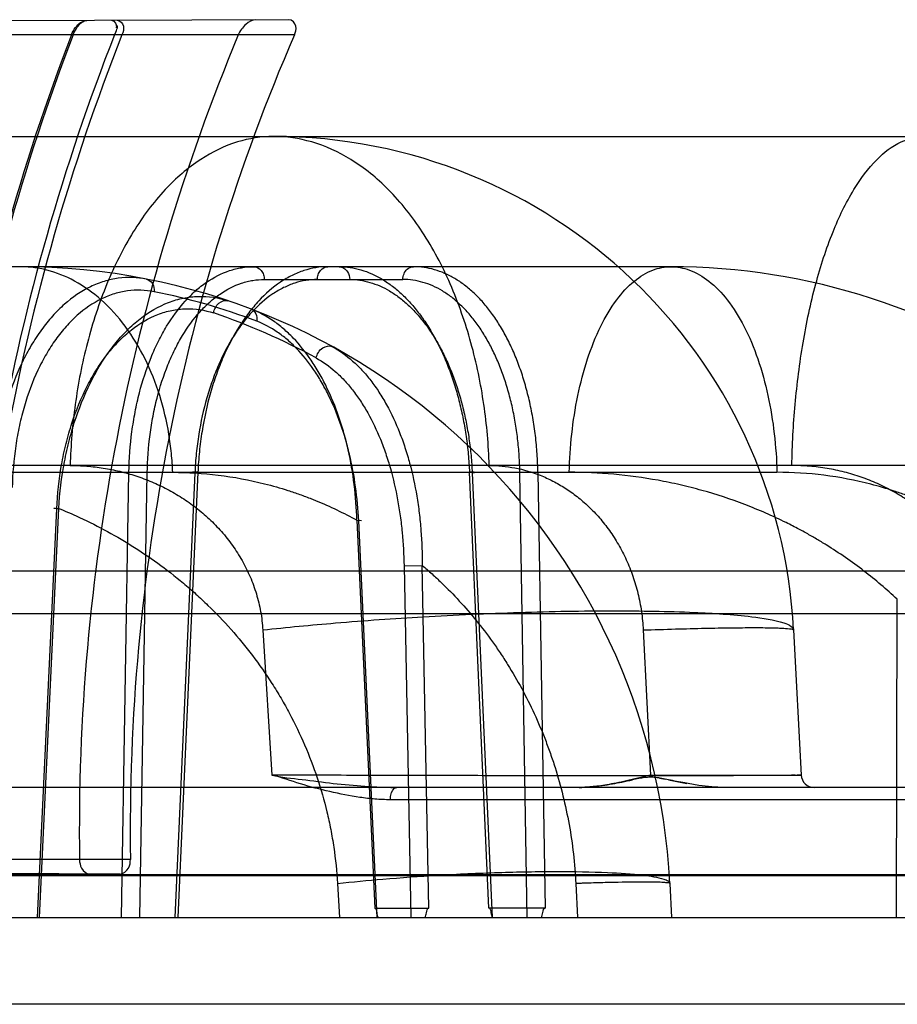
# Model space of a CAD drawing. Header units: millimetres. Extents: x 0 to 297, y 0 to 210.
# Tile 320 of 499: x 144.516 to 144.658, y 159.982 to 160.141. Entities that reach past the tile are written whole.
import ezdxf

# ---------------------------------------------------------------- set-up
doc = ezdxf.new("R2010")
doc.units = ezdxf.units.MM
doc.header["$LTSCALE"] = 16.335
doc.layers.add('INTFCLR_144815', color=7, linetype='CONTINUOUS')
doc.layers.add('INTFCLR_72935', color=7, linetype='CONTINUOUS')

msp = doc.modelspace()

# ---------------------------------------------------------------- linework, layer by layer
at = {"layer": 'INTFCLR_144815', "color": 9, "linetype": 'Continuous'}
for p, q in [((144.3739629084, 160.1224647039), (144.6623919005, 160.1224647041)), ((144.6214636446, 160.1014647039), (144.3508172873, 160.1014647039)), ((144.5559163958, 160.099401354), (144.5782646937, 160.099401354)), ((144.6851018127, 160.0693955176), (144.2883293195, 160.0693955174)), ((144.3158652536, 160.0682964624), (144.6385905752, 160.0682964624)), ((144.5328797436, 159.9964647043), (144.534083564, 160.0682964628)), ((144.5370382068, 160.0682232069), (144.534083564, 160.0682964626)), ((144.5358315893, 159.9964647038), (144.5370382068, 160.0682232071)), ((144.5447185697, 160.068223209), (144.5414870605, 159.996464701)), ((144.5452041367, 160.0682964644), (144.5419652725, 159.9964647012)), ((144.5452041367, 160.0682964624), (144.544338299, 160.068295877)), ((144.5452041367, 160.0682964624), (144.544338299, 160.068295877)), ((144.5921475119, 159.9979918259), (144.5890031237, 160.0682964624)), ((144.5894436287, 160.0682232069), (144.5926575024, 159.9964647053)), ((144.5983206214, 159.9964647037), (144.5971334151, 160.0682232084)), ((144.60003894, 160.0682964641), (144.6012065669, 159.9979918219)), ((144.5193555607, 159.9964647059), (144.5224332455, 160.0624009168)), ((144.5196814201, 159.9964647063), (144.5227661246, 160.0624741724)), ((144.5708468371, 160.0605608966), (144.573746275, 159.9979918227)), ((144.5708468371, 160.0605608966), (144.5715665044, 160.0605461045)), ((144.5708468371, 160.0605608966), (144.5715665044, 160.0605461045)), ((144.5741054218, 159.9964647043), (144.5711347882, 160.060487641)), ((144.5784519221, 160.0532100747), (144.5813795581, 160.0532833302)), ((144.5784519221, 160.0532100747), (144.5795454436, 159.9964647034)), ((144.5824484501, 159.9979918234), (144.5813795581, 160.0532833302)), ((144.3009206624, 160.0524036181), (145.0524295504, 160.0524036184)), ((144.6578739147, 159.996464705), (144.6580021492, 160.0478065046)), ((145.0502221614, 160.0454647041), (144.2606128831, 160.0454647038)), ((144.5556731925, 160.0428609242), (144.5571029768, 160.0194547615)), ((144.6412767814, 160.0428609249), (144.6425034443, 160.0194548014)), ((144.6181903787, 160.019454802), (144.6425034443, 160.0194548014)), ((145.1419469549, 160.0174647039), (144.5772685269, 160.0174647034)), ((144.6751009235, 160.0154746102), (144.5762334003, 160.0154746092)), ((145.3220057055, 160.003220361), (144.3006660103, 160.0032203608)), ((144.3198797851, 160.003403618), (145.304775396, 160.0034036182)), ((144.5677145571, 160.0019599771), (144.5680327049, 159.9964646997)), ((144.6213197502, 160.0019598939), (144.621607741, 159.9964647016)), ((144.2180357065, 159.9964647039), (145.3213846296, 159.9964647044))]:
    msp.add_line(p, q, dxfattribs=at)
at = {"layer": 'INTFCLR_144815', "color": 6, "linetype": 'Continuous'}
for p, q in [((144.6000389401, 160.0682964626), (144.5971334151, 160.0682232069)), ((144.6170252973, 160.0428609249), (144.6181903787, 160.019454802)), ((144.577268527, 160.0174647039), (144.4326077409, 160.0174647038)), ((144.6061602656, 160.0019600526), (144.6064392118, 159.9964647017)), ((144.5737462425, 159.9979918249), (144.5824484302, 159.9979918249)), ((144.6012065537, 159.9979918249), (144.5921474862, 159.9979918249))]:
    msp.add_line(p, q, dxfattribs=at)
at = {"layer": 'INTFCLR_144815', "color": 7, "linetype": 'Continuous'}
for p, q in [((144.6196493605, 160.0189743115), (144.6205944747, 160.0188014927)), ((144.6211222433, 160.0186965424), (144.6240771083, 160.0181129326))]:
    msp.add_line(p, q, dxfattribs=at)
at = {"layer": 'INTFCLR_144815', "color": 9, "linetype": 'Continuous'}
for centre, radius, start, end in [((144.5573919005, 160.0384647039), 0.084, 3.0000000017, 89.9999999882), ((144.5164636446, 159.9964647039), 0.105, 3.0000000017, 89.99999998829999), ((144.6214636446, 159.9964647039), 0.105, 54.0898465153, 89.99999998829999), ((144.5180455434, 159.9963279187), 0.103079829, 69.1734724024, 78.7487648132), ((144.5147522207, 159.9963197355), 0.1030975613, 61.29775105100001, 71.33346142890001), ((144.6446005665, 160.0195647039), 0.0021, 182.9999999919, 269.9999999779)]:
    msp.add_arc(centre, radius, start, end, dxfattribs=at)
for points, knots in [([(144.5573919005, 160.1224647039), (144.5554343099, 160.1224647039), (144.5512655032, 160.1218129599), (144.5452169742, 160.1188495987), (144.5394860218, 160.1138404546), (144.5344047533, 160.1069675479), (144.530236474, 160.0985851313), (144.5271622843, 160.0891902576), (144.5252480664, 160.0793493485), (144.5246983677, 160.0726857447), (144.5245972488, 160.0693955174)], [0, 0, 0, 0, 0.08645357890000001, 0.183076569, 0.2936436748, 0.4193778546, 0.5582098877, 0.7053461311, 0.8546242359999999, 1, 1, 1, 1]), ([(144.5921928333, 160.0693955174), (144.592085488, 160.0726869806), (144.5915010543, 160.0793588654), (144.5894660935, 160.0892090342), (144.5861966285, 160.0986142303), (144.5817619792, 160.1070051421), (144.5763561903, 160.1138795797), (144.5702674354, 160.1188773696), (144.5638615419, 160.1218205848), (144.5594666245, 160.1224647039), (144.5573919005, 160.1224647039)], [0, 0, 0, 0, 0.1425941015, 0.2892961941, 0.4344549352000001, 0.5723109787, 0.6983801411, 0.8106782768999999, 0.9101657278, 1, 1, 1, 1]), ([(144.6409912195, 160.0693955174), (144.6410570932, 160.0726801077), (144.6414127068, 160.0793056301), (144.642651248, 160.0891012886), (144.6446346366, 160.0984392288), (144.647313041, 160.1067591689), (144.6505634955, 160.1135863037), (144.6542290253, 160.1186123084), (144.6581826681, 160.1217234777), (144.6610951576, 160.1224647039), (144.6623919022, 160.1224647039)], [0, 0, 0, 0, 0.1619392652, 0.3267610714, 0.4862354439, 0.6318347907, 0.756666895, 0.8574570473, 0.9360798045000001, 1, 1, 1, 1]), ([(144.5411420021, 160.0682964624), (144.5411233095, 160.0688016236), (144.5410699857, 160.0698186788), (144.5408983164, 160.0718735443), (144.5404163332, 160.0755305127), (144.5391997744, 160.0807097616), (144.5368692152, 160.0866020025), (144.5337070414, 160.0918563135), (144.5298549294, 160.0961508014), (144.5255342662, 160.0992559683), (144.5216803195, 160.1008003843), (144.5190085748, 160.1013061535), (144.517542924, 160.1014424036), (144.5168211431, 160.1014647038), (144.5164636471, 160.1014647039)], [0, 0, 0, 0, 0.0334345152, 0.06734841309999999, 0.1363626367, 0.2772581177, 0.4180232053, 0.5538030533, 0.6807505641, 0.7969575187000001, 0.9026976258, 0.952274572, 0.9763550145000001, 1, 1, 1, 1]), ([(144.5340835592, 160.0682964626), (144.5341221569, 160.0704864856), (144.5343598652, 160.0737490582), (144.5349644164, 160.0774955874), (144.5353988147, 160.0795799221), (144.5361164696, 160.0825568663), (144.5371942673, 160.0858846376), (144.5385998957, 160.0890093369), (144.5394674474, 160.090666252), (144.5407691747, 160.0929212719), (144.5422683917, 160.0949949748), (144.5439773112, 160.0967892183), (144.5450956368, 160.0978390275), (144.5470758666, 160.0994005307), (144.5493017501, 160.1005498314), (144.5512743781, 160.1011179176), (144.5525715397, 160.1013837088), (144.5535614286, 160.1014647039), (144.5542177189, 160.1014647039)], [0, 0, 0, 0, 0.1550961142, 0.2309727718, 0.2686005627, 0.3058243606, 0.4478078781, 0.5153475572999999, 0.5482357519, 0.5801905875, 0.6997441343, 0.7279830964, 0.7555916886, 0.8082820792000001, 0.9063142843, 0.9300731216, 0.9535291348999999, 1, 1, 1, 1]), ([(144.5661745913, 160.1014647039), (144.5648640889, 160.1014647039), (144.5628542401, 160.1011275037), (144.5606770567, 160.1002278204), (144.5594390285, 160.0995608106), (144.5575249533, 160.0983577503), (144.5554491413, 160.0965221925), (144.5536407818, 160.0943642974), (144.5526282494, 160.0929727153), (144.5511057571, 160.0906727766), (144.5498044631, 160.0881581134), (144.5487036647, 160.0854993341), (144.5479910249, 160.0835953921), (144.5468784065, 160.0800999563), (144.5460884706, 160.0764645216), (144.5456266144, 160.0732654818), (144.5453731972, 160.0710665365), (144.5452532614, 160.0694064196), (144.5452041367, 160.0682964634)], [0, 0, 0, 0, 0.0921262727, 0.1402361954, 0.1652485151, 0.19089814, 0.299084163, 0.3579381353, 0.3886855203, 0.4200105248, 0.55180504, 0.5866888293, 0.6223203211, 0.6946805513, 0.8444138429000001, 0.883072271, 0.9218954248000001, 1, 1, 1, 1]), ([(144.5542177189, 160.1014647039), (144.5546625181, 160.1014647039), (144.555381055, 160.1010569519), (144.55582416, 160.1001846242), (144.5559127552, 160.0996591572), (144.5559163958, 160.099401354)], [0, 0, 0, 0, 0.459665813, 0.7335536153, 1, 1, 1, 1]), ([(144.5644759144, 160.099401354), (144.5644795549, 160.0996591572), (144.56456815, 160.1001846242), (144.565011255, 160.1010569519), (144.565729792, 160.1014647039), (144.5661745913, 160.1014647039)], [0, 0, 0, 0, 0.2664463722, 0.5403341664, 1, 1, 1, 1]), ([(144.5679956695, 160.1014647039), (144.5682561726, 160.1014647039), (144.568808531, 160.1012967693), (144.5694964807, 160.1005631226), (144.5696882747, 160.0998313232), (144.5696943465, 160.099401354)], [0, 0, 0, 0, 0.2674608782, 0.5585027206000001, 1, 1, 1, 1]), ([(144.5782646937, 160.099401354), (144.5782691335, 160.0997157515), (144.5783911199, 160.1003292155), (144.5789308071, 160.1011664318), (144.579599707, 160.1014647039), (144.5799633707, 160.1014647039)], [0, 0, 0, 0, 0.3233718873, 0.6259930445, 1, 1, 1, 1]), ([(144.6050925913, 160.0682964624), (144.6051430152, 160.0703506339), (144.6054159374, 160.0745004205), (144.6063664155, 160.0806335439), (144.6078906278, 160.0864841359), (144.609952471, 160.0917019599), (144.6124640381, 160.0959854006), (144.615296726, 160.0991314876), (144.6179316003, 160.1007757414), (144.61999406, 160.1013708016), (144.6209840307, 160.1014647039), (144.6214636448, 160.1014647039)], [0, 0, 0, 0, 0.1548129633, 0.3129015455, 0.466938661, 0.6093964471, 0.7343245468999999, 0.8391114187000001, 0.925588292, 0.9638646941, 1, 1, 1, 1]), ([(144.6214636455, 160.1014647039), (144.6219656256, 160.1014647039), (144.6230001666, 160.1013695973), (144.6251482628, 160.1007758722), (144.627897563, 160.0991474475), (144.6308663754, 160.0960021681), (144.6334995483, 160.0917161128), (144.6356605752, 160.0864933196), (144.6377955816, 160.0786593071), (144.6384840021, 160.0724464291), (144.6385905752, 160.0682964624)], [0, 0, 0, 0, 0.0373944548, 0.07690222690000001, 0.1652474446, 0.2711212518, 0.3961912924, 0.5379765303, 0.6907509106, 1, 1, 1, 1]), ([(144.536935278, 160.0994497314), (144.5354409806, 160.099746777), (144.5330907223, 160.0998228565), (144.5304537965, 160.0992350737), (144.5289698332, 160.0987159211), (144.5267012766, 160.0977194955), (144.5245850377, 160.0962599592), (144.5226941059, 160.09449157), (144.521410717, 160.0931435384), (144.5199015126, 160.0912668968), (144.518556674, 160.0892029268), (144.5175589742, 160.0874223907), (144.5160994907, 160.0845293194), (144.514927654, 160.0814321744), (144.5140203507, 160.0782115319), (144.5134673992, 160.0759474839), (144.5126894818, 160.0718644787), (144.5123662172, 160.068293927), (144.5122973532, 160.0658995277)], [0, 0, 0, 0, 0.09771588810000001, 0.1472704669, 0.1727131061, 0.1984371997, 0.3060937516, 0.3349763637, 0.3645291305, 0.4253885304, 0.4891348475, 0.5222846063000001, 0.5562566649, 0.6969275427, 0.733562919, 0.7708730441, 0.8463655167, 1, 1, 1, 1]), ([(144.5369352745, 160.0994497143), (144.5373124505, 160.0993747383), (144.5380483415, 160.0987689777), (144.5381873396, 160.0978814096), (144.5381575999, 160.0974266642)], [0, 0, 0, 0, 0.457655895, 1, 1, 1, 1]), ([(144.5370382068, 160.068223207), (144.5370728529, 160.0702817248), (144.5372934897, 160.0733484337), (144.5378585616, 160.0768702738), (144.5382647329, 160.0788295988), (144.5389362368, 160.0816277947), (144.5399458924, 160.0847557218), (144.5412632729, 160.0876931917), (144.5420765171, 160.0892507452), (144.5432967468, 160.0913702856), (144.5447026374, 160.0933196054), (144.546305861, 160.0950063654), (144.5473550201, 160.0959931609), (144.5492129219, 160.0974607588), (144.551301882, 160.0985412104), (144.5531533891, 160.0990754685), (144.5543710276, 160.0993253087), (144.5553002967, 160.0994013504), (144.5559163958, 160.099401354)], [0, 0, 0, 0, 0.1551843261, 0.2310962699, 0.2687402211, 0.3059786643, 0.4480042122, 0.5155515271, 0.5484407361, 0.5803955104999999, 0.6999255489, 0.7281549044, 0.7557526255, 0.8084172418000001, 0.9063806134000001, 0.9301219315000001, 0.9535610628, 1, 1, 1, 1]), ([(144.5644759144, 160.099401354), (144.5632425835, 160.0994013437), (144.5613510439, 160.0990844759), (144.5593017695, 160.098238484), (144.5581361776, 160.097611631), (144.5563342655, 160.0964809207), (144.554379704, 160.0947555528), (144.5526763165, 160.0927269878), (144.5517224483, 160.0914188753), (144.5502881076, 160.0892571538), (144.5490616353, 160.0868933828), (144.5480237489, 160.0843939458), (144.5473518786, 160.0826042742), (144.5463028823, 160.0793186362), (144.545556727, 160.0759013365), (144.5451196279, 160.0728941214), (144.544879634, 160.0708271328), (144.5447655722, 160.0692665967), (144.5447185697, 160.0682232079)], [0, 0, 0, 0, 0.09218057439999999, 0.1403214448, 0.1653478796, 0.1910107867, 0.2992378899, 0.3581064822, 0.388858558, 0.4201858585, 0.5519765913, 0.5868545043, 0.6224779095, 0.6948168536, 0.8444924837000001, 0.8831327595, 0.9219368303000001, 1, 1, 1, 1]), ([(144.5696943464, 160.099401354), (144.5702392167, 160.0994013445), (144.5713391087, 160.0993220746), (144.5729732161, 160.0989669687), (144.5745858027, 160.0983782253), (144.5761646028, 160.0975625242), (144.5776978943, 160.0965260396), (144.579175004, 160.0952768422), (144.5805866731, 160.0938244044), (144.5819232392, 160.0921786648), (144.5831761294, 160.0903516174), (144.5843357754, 160.0883559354), (144.5853949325, 160.0862063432), (144.5863458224, 160.0839173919), (144.5871823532, 160.0815046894), (144.587898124, 160.0789849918), (144.5884880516, 160.076377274), (144.5889483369, 160.0737014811), (144.5892750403, 160.0709769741), (144.5894024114, 160.0691436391), (144.5894436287, 160.0682232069)], [0, 0, 0, 0, 0.0407011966, 0.08204297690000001, 0.1245302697, 0.168562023, 0.2144606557, 0.2624873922, 0.3128162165, 0.3655397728, 0.4206675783, 0.4781351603, 0.5378085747, 0.5995429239, 0.6631658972, 0.7284521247, 0.7951074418, 0.8627883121, 0.9311758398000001, 1, 1, 1, 1]), ([(144.5971334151, 160.0682232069), (144.5971181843, 160.069144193), (144.5970425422, 160.0709786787), (144.5967923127, 160.0737063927), (144.5964069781, 160.0763842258), (144.5958902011, 160.0789923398), (144.5952452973, 160.0815113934), (144.5944767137, 160.0839234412), (144.5935901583, 160.0862121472), (144.5925912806, 160.0883616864), (144.5914875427, 160.090357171), (144.5902858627, 160.0921838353), (144.5889954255, 160.0938291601), (144.5876242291, 160.0952813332), (144.5861814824, 160.0965304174), (144.5846763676, 160.0975665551), (144.5831200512, 160.0983814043), (144.5815245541, 160.0989688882), (144.5799018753, 160.0993227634), (144.5788077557, 160.0994013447), (144.5782646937, 160.099401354)], [0, 0, 0, 0, 0.0693995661, 0.1382659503, 0.2062928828, 0.2731414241, 0.3384939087, 0.4021035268, 0.4637640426, 0.5232945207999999, 0.5805528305, 0.6354224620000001, 0.6878573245, 0.7378968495, 0.7856711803, 0.831371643, 0.8752629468, 0.9176865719, 0.9590839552, 1, 1, 1, 1]), ([(144.5381575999, 160.0974266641), (144.5367551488, 160.0977053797), (144.5345500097, 160.0977767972), (144.5320770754, 160.0972226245), (144.5306872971, 160.0967332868), (144.5285639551, 160.0957951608), (144.5265859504, 160.0944202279), (144.5248217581, 160.0927555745), (144.5236253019, 160.09148612), (144.5222205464, 160.0897185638), (144.5209708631, 160.0877756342), (144.5200459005, 160.0860992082), (144.5186945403, 160.0833737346), (144.5176163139, 160.0804568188), (144.5167881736, 160.0774249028), (144.5162856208, 160.0752921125), (144.5155863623, 160.0714440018), (144.5153129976, 160.0680809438), (144.5152687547, 160.0658262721)], [0, 0, 0, 0, 0.0976914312, 0.1471743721, 0.1725712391, 0.1982435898, 0.3056783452, 0.3345042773, 0.3640047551, 0.4247766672, 0.4884590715, 0.5215903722, 0.5555516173, 0.6962629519, 0.7329371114, 0.7702971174, 0.8459277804, 1, 1, 1, 1]), ([(144.522766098, 160.0624741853), (144.5229157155, 160.0649908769), (144.5233717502, 160.0687378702), (144.5243271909, 160.0730119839), (144.5249882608, 160.0753840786), (144.5260597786, 160.0787576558), (144.5274107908, 160.0819881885), (144.5290687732, 160.0849856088), (144.530197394, 160.0868238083), (144.5317081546, 160.0889385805), (144.5333894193, 160.0908348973), (144.5348100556, 160.0921757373), (144.5368910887, 160.0939095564), (144.539209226, 160.0952845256), (144.5416593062, 160.09611908), (144.5432537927, 160.0965164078), (144.546077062, 160.0968471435), (144.5485296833, 160.0964614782), (144.5500531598, 160.0959470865)], [0, 0, 0, 0, 0.1536085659, 0.2291565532, 0.2666908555, 0.3036012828, 0.4448362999, 0.4788681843, 0.5122647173, 0.5762199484, 0.6369511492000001, 0.666341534, 0.695148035, 0.8020376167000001, 0.8275046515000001, 0.8527355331, 0.9020288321, 1, 1, 1, 1]), ([(144.5477496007, 160.0939940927), (144.5477926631, 160.0942875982), (144.547989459, 160.0948835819), (144.5486412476, 160.0957926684), (144.5495828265, 160.0961058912), (144.5500531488, 160.0959470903)], [0, 0, 0, 0, 0.2671341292, 0.5529798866, 1, 1, 1, 1]), ([(144.5224332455, 160.0624009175), (144.5225444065, 160.0647767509), (144.5229300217, 160.0683149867), (144.5237835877, 160.0723542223), (144.5243813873, 160.0745939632), (144.5253545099, 160.0777761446), (144.5265944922, 160.0808245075), (144.528126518, 160.0836540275), (144.5291708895, 160.085387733), (144.5305727, 160.0873818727), (144.532136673, 160.0891708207), (144.5334605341, 160.0904355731), (144.5354019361, 160.0920703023), (144.5375699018, 160.0933673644), (144.5398645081, 160.0941540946), (144.5413595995, 160.0945291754), (144.5440120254, 160.0948417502), (144.5463168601, 160.0944777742), (144.5477496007, 160.0939940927)], [0, 0, 0, 0, 0.1542205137, 0.2299439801, 0.2675366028, 0.3044886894, 0.4457272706, 0.4797295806, 0.5130837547, 0.5769222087, 0.6375114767, 0.6668218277, 0.6955443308, 0.8021303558, 0.8275356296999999, 0.8527161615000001, 0.9019482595, 1, 1, 1, 1]), ([(144.5708468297, 160.0605608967), (144.5707915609, 160.0624822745), (144.5705098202, 160.0662868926), (144.5697092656, 160.0709685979), (144.5687957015, 160.0745851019), (144.5677277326, 160.0780122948), (144.5664023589, 160.0812629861), (144.5649961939, 160.0839211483), (144.56414016, 160.085347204), (144.562855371, 160.0873172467), (144.5611881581, 160.0894160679), (144.5592895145, 160.0912203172), (144.5581797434, 160.0921239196), (144.5565408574, 160.0933203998), (144.5550488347, 160.0941271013), (144.5538096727, 160.0945986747)], [0, 0, 0, 0, 0.1439860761, 0.2853094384, 0.3551749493, 0.4232683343, 0.5541201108, 0.6173545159, 0.6483702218, 0.6786754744, 0.7935451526, 0.8479701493, 0.8746010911, 0.900682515, 1, 1, 1, 1]), ([(144.5538096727, 160.0945986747), (144.5541294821, 160.0944769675), (144.554698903, 160.0938651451), (144.5547499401, 160.093074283), (144.5546945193, 160.0926726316)], [0, 0, 0, 0, 0.4576858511, 1, 1, 1, 1]), ([(144.5711347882, 160.060487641), (144.5710500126, 160.062310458), (144.5707239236, 160.0659168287), (144.56990352, 160.0703495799), (144.5689959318, 160.073771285), (144.5679479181, 160.0770118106), (144.5666637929, 160.0800838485), (144.5653121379, 160.0825952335), (144.5644917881, 160.0839420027), (144.5632638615, 160.0858016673), (144.5616765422, 160.0877824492), (144.5598741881, 160.08948576), (144.5588225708, 160.090338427), (144.5572730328, 160.0914662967), (144.5558642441, 160.092227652), (144.5546945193, 160.0926726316)], [0, 0, 0, 0, 0.1442075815, 0.2857236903, 0.3556731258, 0.4238379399, 0.5547877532, 0.6180481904, 0.6490686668, 0.6793743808, 0.7941690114, 0.8485102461, 0.8750836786, 0.901097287, 1, 1, 1, 1]), ([(144.5642656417, 160.0867494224), (144.5643356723, 160.0870552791), (144.5646073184, 160.0876749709), (144.565386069, 160.0885716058), (144.5664474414, 160.0888058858), (144.5669062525, 160.0885545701)], [0, 0, 0, 0, 0.2650970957, 0.5580199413, 1, 1, 1, 1]), ([(144.5669062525, 160.0885545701), (144.5680710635, 160.0879165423), (144.5697321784, 160.0867127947), (144.5717051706, 160.0847749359), (144.57312635, 160.083091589), (144.5744473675, 160.0812246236), (144.5760928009, 160.0784752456), (144.5773012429, 160.0758626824), (144.5781866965, 160.073507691), (144.5787526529, 160.0718589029), (144.5796408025, 160.0688702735), (144.5803989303, 160.0653342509), (144.5809188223, 160.061706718), (144.5812860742, 160.0579822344), (144.5813856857, 160.0551654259), (144.5813795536, 160.0532833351)], [0, 0, 0, 0, 0.1002033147, 0.1531110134, 0.2085096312, 0.2661594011, 0.3254819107, 0.4500774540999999, 0.4825681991, 0.5153103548, 0.5815777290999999, 0.7177028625, 0.7876464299, 0.8579986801, 1, 1, 1, 1]), ([(144.5642656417, 160.0867494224), (144.5653703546, 160.0861443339), (144.5669480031, 160.0850042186), (144.5688259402, 160.0831686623), (144.5701841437, 160.081573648), (144.5714523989, 160.0798048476), (144.5730380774, 160.0771968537), (144.5742111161, 160.0747176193), (144.5750796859, 160.0724819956), (144.5756382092, 160.0709159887), (144.5765220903, 160.0680747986), (144.5772943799, 160.0647101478), (144.5778492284, 160.0612544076), (144.5782662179, 160.057700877), (144.5784164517, 160.055010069), (144.578451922, 160.0532100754)], [0, 0, 0, 0, 0.0996799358, 0.152413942, 0.2076783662, 0.2652217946, 0.3244798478, 0.4490468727, 0.4815412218, 0.5142909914, 0.5806022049, 0.7169204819, 0.78700019, 0.8575246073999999, 1, 1, 1, 1]), ([(144.5245972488, 160.0693955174), (144.5254950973, 160.0693952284), (144.5272877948, 160.0693254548), (144.5299594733, 160.069010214), (144.5326029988, 160.0684851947), (144.5347750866, 160.0678718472), (144.5364915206, 160.0672706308), (144.5381944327, 160.0665939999), (144.5402699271, 160.0656152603), (144.5426529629, 160.0642286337), (144.5449210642, 160.0626288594), (144.5466984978, 160.0611141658), (144.5480433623, 160.0597892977), (144.5493378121, 160.058389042), (144.5508245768, 160.0565095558), (144.552118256, 160.0544805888), (144.553026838, 160.0527670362), (144.553845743, 160.0509922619), (144.5546847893, 160.0486893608), (144.5553761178, 160.0458167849), (144.5556131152, 160.0438530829), (144.5556731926, 160.0428609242)], [0, 0, 0, 0, 0.05990535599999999, 0.1195580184, 0.1793161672, 0.239547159, 0.2699716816, 0.3006297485, 0.3617783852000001, 0.4228769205, 0.4843588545, 0.5467274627, 0.5784374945, 0.6102765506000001, 0.6739139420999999, 0.7380382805, 0.7705219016, 0.8032626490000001, 0.8683949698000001, 0.9336809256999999, 1, 1, 1, 1]), ([(144.5921928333, 160.0693955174), (144.5935755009, 160.0693953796), (144.59638809, 160.0691284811), (144.5994543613, 160.0682282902), (144.6014507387, 160.0673808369), (144.6028094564, 160.0667239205), (144.604478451, 160.0657628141), (144.6064031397, 160.0643949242), (144.6079278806, 160.0630753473), (144.6091004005, 160.0619046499), (144.6102544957, 160.0606371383), (144.6116099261, 160.0589117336), (144.6128147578, 160.0570362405), (144.613691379, 160.0554325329), (144.614512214, 160.0537426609), (144.6153984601, 160.051529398), (144.6160776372, 160.0492214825), (144.6164965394, 160.0473131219), (144.6168304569, 160.0453522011), (144.6169755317, 160.0438589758), (144.6170252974, 160.0428609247)], [0, 0, 0, 0, 0.1035794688, 0.210210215, 0.2378594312, 0.2660175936, 0.3232251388, 0.3819002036, 0.44265055, 0.4740329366, 0.5059841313, 0.5710225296, 0.6381353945, 0.6727121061, 0.7078920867, 0.7788249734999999, 0.8510284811, 0.8878340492, 0.9251403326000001, 1, 1, 1, 1]), ([(144.6720365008, 160.0428609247), (144.6719813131, 160.043783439), (144.6717701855, 160.045617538), (144.6711570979, 160.0483174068), (144.6704077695, 160.05050215), (144.6696711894, 160.0522016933), (144.6688443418, 160.0538622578), (144.6676532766, 160.0558536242), (144.6662667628, 160.0577181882), (144.6650460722, 160.0591292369), (144.6637525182, 160.0604849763), (144.6620172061, 160.0620616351), (144.6597639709, 160.0637524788), (144.6577601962, 160.0649912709), (144.6560892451, 160.0658744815), (144.6543825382, 160.066684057), (144.6521881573, 160.067553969), (144.6499259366, 160.0682348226), (144.6480804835, 160.0686659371), (144.6462108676, 160.0690203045), (144.643846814, 160.0693167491), (144.6419430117, 160.0693952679), (144.6409912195, 160.0693955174)], [0, 0, 0, 0, 0.0616832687, 0.1229325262, 0.1844587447, 0.2155265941, 0.2465155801, 0.3082221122, 0.3701181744, 0.4013337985, 0.4327102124, 0.4951463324, 0.5575684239, 0.6204868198, 0.6521520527, 0.6836821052, 0.746531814, 0.8094967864, 0.8411672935, 0.872990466, 0.9364726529, 1, 1, 1, 1]), ([(144.5411420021, 160.0682964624), (144.5435985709, 160.068295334), (144.5485916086, 160.0679920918), (144.5547965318, 160.0668305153), (144.5591302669, 160.0655873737), (144.5616400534, 160.0647346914), (144.5631442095, 160.0641696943), (144.5662757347, 160.0629123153), (144.5687172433, 160.0617416), (144.5708468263, 160.0605608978)], [0, 0, 0, 0, 0.2376500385, 0.4825489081, 0.6090319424, 0.6735318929, 0.7389392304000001, 0.7644374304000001, 1, 1, 1, 1]), ([(144.6580021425, 160.0478065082), (144.6562852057, 160.0494105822), (144.6526061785, 160.0525280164), (144.6481317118, 160.0556251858), (144.6449650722, 160.057541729), (144.6434915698, 160.0583849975), (144.6418679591, 160.0592689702), (144.6386074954, 160.0609432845), (144.6334442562, 160.0631988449), (144.6276731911, 160.0651006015), (144.6235638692, 160.0661464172), (144.6211957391, 160.0666629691), (144.6176453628, 160.067352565), (144.6122843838, 160.0680809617), (144.6074850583, 160.0682964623), (144.6050925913, 160.0682964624)], [0, 0, 0, 0, 0.1213859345, 0.2486872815, 0.28063004, 0.3125972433, 0.3363837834, 0.3761281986, 0.5019267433, 0.6269864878, 0.6895683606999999, 0.720916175, 0.7521913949, 0.8764028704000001, 1, 1, 1, 1]), ([(144.6927084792, 160.0370939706), (144.6912287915, 160.0394825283), (144.6879265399, 160.044168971), (144.6835781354, 160.0489451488), (144.6804028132, 160.0519094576), (144.678263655, 160.0537806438), (144.6744492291, 160.0568063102), (144.6686842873, 160.0605419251), (144.6631524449, 160.0631883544), (144.6593876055, 160.0646263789), (144.6568922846, 160.065488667), (144.6525367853, 160.066762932), (144.6462280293, 160.0679744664), (144.6411241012, 160.0682956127), (144.6385905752, 160.0682964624)], [0, 0, 0, 0, 0.129235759, 0.2629815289, 0.2961897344, 0.3290178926, 0.3936799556, 0.5199915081, 0.6440812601, 0.6748668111, 0.7053420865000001, 0.7654923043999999, 0.883469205, 1, 1, 1, 1]), ([(144.5224332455, 160.0624009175), (144.5222811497, 160.062413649), (144.5215696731, 160.0625121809), (144.5225042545, 160.0624802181), (144.522766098, 160.0624741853)], [0, 0, 0, 0, 0.3681851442, 1, 1, 1, 1]), ([(144.5224332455, 160.0624009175), (144.5222811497, 160.062413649), (144.5215696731, 160.0625121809), (144.5225042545, 160.0624802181), (144.522766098, 160.0624741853)], [0, 0, 0, 0, 0.3681851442, 1, 1, 1, 1]), ([(144.5227658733, 160.0624742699), (144.5237026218, 160.0620928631), (144.5277215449, 160.0603643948), (144.5331124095, 160.0574812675), (144.5387837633, 160.0536676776), (144.5418730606, 160.0512618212), (144.543881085, 160.0495483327), (144.5452141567, 160.0483682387), (144.5474982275, 160.0462317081), (144.5506066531, 160.0429826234), (144.5540630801, 160.0387747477), (144.5564232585, 160.0353968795), (144.5578971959, 160.0330459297), (144.5588599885, 160.0314387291), (144.5604602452, 160.0285716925), (144.5624951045, 160.0243308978), (144.5645138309, 160.0190302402), (144.5658245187, 160.0144511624), (144.5666410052, 160.0106891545), (144.56729985, 160.0068421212), (144.5676012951, 160.0039165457), (144.567714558, 160.0019599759)], [0, 0, 0, 0, 0.0381612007, 0.1650471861, 0.2298277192, 0.2958795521, 0.3126337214, 0.3294237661, 0.3630492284, 0.4306156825, 0.49890742, 0.5683202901, 0.5859067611, 0.6035977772, 0.639003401, 0.7097607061, 0.780850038, 0.8527710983, 0.8892276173, 0.9260543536, 1, 1, 1, 1]), ([(144.5813795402, 160.0532833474), (144.581915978, 160.0528287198), (144.5829555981, 160.0519187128), (144.5859966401, 160.0490878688), (144.5893137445, 160.0454797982), (144.5923123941, 160.0415516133), (144.5939672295, 160.039160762), (144.5963986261, 160.0354024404), (144.5989143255, 160.0307388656), (144.6009911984, 160.0258370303), (144.6020663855, 160.0229220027), (144.6035602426, 160.0184355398), (144.6052724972, 160.0114806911), (144.6059981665, 160.0051496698), (144.6061602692, 160.0019599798)], [0, 0, 0, 0, 0.036015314, 0.07074876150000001, 0.2127885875, 0.286257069, 0.3237458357, 0.3616863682, 0.5155102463, 0.5942487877, 0.634219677, 0.6746145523, 0.8364186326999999, 1, 1, 1, 1]), ([(144.5556731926, 160.0428609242), (144.559571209, 160.0432937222), (144.5681826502, 160.0441144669), (144.5819905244, 160.0450844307), (144.5969752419, 160.045764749), (144.6115577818, 160.0460335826), (144.6240680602, 160.0458368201), (144.6331912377, 160.0452606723), (144.6384883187, 160.0444461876), (144.6407411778, 160.043644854), (144.6412647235, 160.0430910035), (144.6412767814, 160.0428609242)], [0, 0, 0, 0, 0.1363873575, 0.3007775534, 0.4813224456, 0.6579113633, 0.8080812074, 0.9157814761, 0.9768465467, 0.9919879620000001, 1, 1, 1, 1]), ([(144.6170252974, 160.0428609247), (144.6187577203, 160.0429187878), (144.6220848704, 160.0430223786), (144.6268253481, 160.0431430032), (144.6310262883, 160.0432190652), (144.6341362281, 160.043244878), (144.6362725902, 160.0432371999), (144.6375860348, 160.0432196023), (144.6387031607, 160.0431898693), (144.6397688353, 160.0431421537), (144.6406126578, 160.0430747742), (144.6411054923, 160.0429809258), (144.6412744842, 160.0429047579), (144.6412767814, 160.0428609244)], [0, 0, 0, 0, 0.2139600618, 0.4108811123, 0.5853284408, 0.7325671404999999, 0.794792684, 0.8489675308, 0.8948448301, 0.9323117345, 0.9819903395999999, 0.994582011, 1, 1, 1, 1]), ([(144.5762334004, 160.0154746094), (144.5754090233, 160.0154744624), (144.573763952, 160.0155498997), (144.5705018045, 160.0159290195), (144.5664916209, 160.0167482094), (144.5617487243, 160.0179556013), (144.558685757, 160.0190905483), (144.5571027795, 160.01945478)], [0, 0, 0, 0, 0.1261132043, 0.2516019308, 0.5020790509, 0.7515083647, 1, 1, 1, 1]), ([(144.6425034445, 160.0194547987), (144.642505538, 160.0194131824), (144.642235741, 160.0194844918), (144.6419660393, 160.0193970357), (144.6412944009, 160.0194301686), (144.6406512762, 160.0194055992), (144.6399929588, 160.0194020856), (144.6391779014, 160.0193942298), (144.6374191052, 160.0193827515), (144.6344506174, 160.0193678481), (144.631532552, 160.0193595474), (144.6293190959, 160.019354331), (144.6276476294, 160.0193507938), (144.6244794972, 160.0193454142), (144.6206923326, 160.0193420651), (144.6172339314, 160.0193403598), (144.6151252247, 160.0193398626), (144.6117927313, 160.0193396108), (144.6066154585, 160.019341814), (144.6013679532, 160.0193460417), (144.5977586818, 160.0193503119), (144.5952949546, 160.019353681), (144.5909638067, 160.0193602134), (144.5860012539, 160.0193688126), (144.5816489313, 160.0193783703), (144.5791589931, 160.0193849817), (144.5754991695, 160.0193934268), (144.5701396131, 160.0194081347), (144.564833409, 160.0194252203), (144.561389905, 160.0194382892), (144.5593991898, 160.0194457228), (144.5579740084, 160.0194511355), (144.5571029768, 160.0194547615)], [0, 0, 0, 0, 0.0014637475, 0.005810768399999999, 0.0130014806, 0.0230516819, 0.0291582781, 0.0359897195, 0.0517283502, 0.0909077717, 0.1402930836, 0.1542260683, 0.168663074, 0.1990084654, 0.2655166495, 0.3016988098, 0.3204954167, 0.3395914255, 0.4187628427, 0.5023629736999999, 0.5239261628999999, 0.5455496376, 0.5889090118, 0.6760711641, 0.7198747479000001, 0.7417980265, 0.7635381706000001, 0.8484375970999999, 0.9300695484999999, 0.9499357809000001, 0.9694020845, 1, 1, 1, 1]), ([(144.5762334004, 160.0154746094), (144.5762398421, 160.015723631), (144.5763049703, 160.0164360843), (144.5767462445, 160.0174647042), (144.5772685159, 160.0174647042)], [0, 0, 0, 0, 0.3229356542, 1, 1, 1, 1]), ([(144.5677145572, 160.0019599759), (144.5701496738, 160.0022320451), (144.5755332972, 160.0027480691), (144.5841711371, 160.0033579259), (144.5935541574, 160.003785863), (144.6026914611, 160.0039549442), (144.6105330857, 160.0038311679), (144.6162524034, 160.0034684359), (144.6195725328, 160.002956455), (144.620984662, 160.0024522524), (144.6213121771, 160.0021043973), (144.621319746, 160.0019599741)], [0, 0, 0, 0, 0.1360651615, 0.3002817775, 0.4808261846, 0.6575427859, 0.8078742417, 0.9156914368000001, 0.9768118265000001, 0.9919690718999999, 1, 1, 1, 1]), ([(144.6213197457, 160.0019599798), (144.6213150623, 160.0020493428), (144.6208195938, 160.0020660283), (144.6204066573, 160.0021426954), (144.6197017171, 160.0021635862), (144.6187032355, 160.002193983), (144.6162407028, 160.0022053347), (144.6130329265, 160.0021550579), (144.6098733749, 160.00207495), (144.6080709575, 160.0020215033), (144.6069879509, 160.0019873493), (144.6064375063, 160.0019692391), (144.6061602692, 160.0019599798)], [0, 0, 0, 0, 0.0176772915, 0.0673261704, 0.1048480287, 0.1507789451, 0.2671502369, 0.5889606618, 0.7859561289, 0.891204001, 0.9452031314, 1, 1, 1, 1])]:
    msp.add_open_spline(points, degree=3, knots=knots, dxfattribs=at)
at = {"layer": 'INTFCLR_144815', "color": 6, "linetype": 'Continuous'}
for points, knots in [([(144.5679956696, 160.1014647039), (144.5685810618, 160.1014647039), (144.5697673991, 160.1013783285), (144.571534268, 160.10099047), (144.5732850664, 160.1003432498), (144.574992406, 160.0994461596), (144.576638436, 160.0983143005), (144.5782146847, 160.0969605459), (144.5797179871, 160.0953904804), (144.5811402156, 160.0936128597), (144.5824665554, 160.0916478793), (144.5836886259, 160.0895124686), (144.5848004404, 160.0872206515), (144.5857979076, 160.0847814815), (144.5866715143, 160.0822180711), (144.5874141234, 160.0795569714), (144.5880209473, 160.0768268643), (144.588492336, 160.074037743), (144.5888288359, 160.0711900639), (144.5889604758, 160.0692678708), (144.5890031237, 160.0682964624)], [0, 0, 0, 0, 0.0410983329, 0.0831685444, 0.1265987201, 0.1717480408, 0.2182249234, 0.2665499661, 0.3173705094, 0.3706132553, 0.426187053, 0.483644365, 0.5432036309, 0.6048932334, 0.6685387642, 0.7332287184, 0.7987610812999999, 0.8647983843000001, 0.9317351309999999, 1, 1, 1, 1]), ([(144.600038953, 160.0682964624), (144.6000217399, 160.0692858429), (144.5999377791, 160.0712636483), (144.5996622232, 160.0742110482), (144.5992369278, 160.077115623), (144.5986672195, 160.0799349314), (144.597961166, 160.0826382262), (144.5971274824, 160.0852077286), (144.5961687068, 160.0876415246), (144.5950902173, 160.0899249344), (144.5939031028, 160.092035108), (144.5926192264, 160.0939552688), (144.5912463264, 160.0956778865), (144.5897885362, 160.0971980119), (144.5882577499, 160.0985016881), (144.5866684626, 160.0995769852), (144.5850393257, 160.1004152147), (144.5833771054, 160.1010170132), (144.5816827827, 160.1013825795), (144.5805364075, 160.1014647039), (144.5799633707, 160.1014647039)], [0, 0, 0, 0, 0.0700922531, 0.1401518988, 0.2095979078, 0.2779298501, 0.3437875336, 0.4073989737, 0.4691646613, 0.528952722, 0.5861349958, 0.6405092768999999, 0.6923935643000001, 0.7419689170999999, 0.7894688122, 0.8345523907, 0.8775908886, 0.9189159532, 0.9594095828, 1, 1, 1, 1]), ([(144.5894436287, 160.0682232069), (144.5895702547, 160.0682344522), (144.5902127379, 160.0683451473), (144.589275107, 160.0683021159), (144.5890031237, 160.0682964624)], [0, 0, 0, 0, 0.3184744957, 1, 1, 1, 1]), ([(144.5894436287, 160.0682232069), (144.5895702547, 160.0682344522), (144.5902127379, 160.0683451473), (144.589275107, 160.0683021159), (144.5890031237, 160.0682964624)], [0, 0, 0, 0, 0.3184744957, 1, 1, 1, 1]), ([(144.5571027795, 160.01945478), (144.5587118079, 160.0190845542), (144.5620526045, 160.0187864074), (144.567050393, 160.0180758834), (144.5712926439, 160.0176952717), (144.5747068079, 160.0175023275), (144.5764153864, 160.0174647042), (144.5772685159, 160.0174647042)], [0, 0, 0, 0, 0.2442328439, 0.4941680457, 0.7472877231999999, 0.8738018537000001, 1, 1, 1, 1]), ([(144.618190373, 160.0194547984), (144.6175078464, 160.0192854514), (144.6162160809, 160.0189593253), (144.6143700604, 160.0185259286), (144.6127116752, 160.0181690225), (144.6112232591, 160.0178933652), (144.6098931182, 160.0176919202), (144.6087086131, 160.0175566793), (144.6076553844, 160.0174821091), (144.6069952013, 160.0174647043), (144.6066851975, 160.0174647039)], [0, 0, 0, 0, 0.1802533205, 0.3414946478, 0.4860226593, 0.6150319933, 0.7294356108, 0.8307932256, 0.9205382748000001, 1, 1, 1, 1]), ([(144.6066851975, 160.0174647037), (144.607299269, 160.0174647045), (144.608539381, 160.0175272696), (144.6103307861, 160.017743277), (144.6120208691, 160.0180242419), (144.6136465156, 160.0183411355), (144.6147152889, 160.0185672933), (144.6152726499, 160.0186818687)], [0, 0, 0, 0, 0.2120408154, 0.4281313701, 0.6227812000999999, 0.8035170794, 1, 1, 1, 1]), ([(144.5742560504, 159.9964647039), (144.5742114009, 159.9967377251), (144.5740866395, 159.9971659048), (144.5740109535, 159.9979917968), (144.5737462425, 159.9979918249)], [0, 0, 0, 0, 0.5110251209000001, 1, 1, 1, 1]), ([(144.5818949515, 159.9964647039), (144.581944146, 159.9967254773), (144.5820828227, 159.9971605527), (144.5821679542, 159.9979918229), (144.5824484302, 159.9979918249)], [0, 0, 0, 0, 0.4861656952, 1, 1, 1, 1]), ([(144.5926805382, 159.9964647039), (144.5926358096, 159.9967253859), (144.5925067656, 159.9971600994), (144.5924268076, 159.9979918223), (144.5921474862, 159.9979918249)], [0, 0, 0, 0, 0.4863648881, 1, 1, 1, 1]), ([(144.6006327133, 159.9964647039), (144.6006860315, 159.9967380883), (144.6008237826, 159.9971747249), (144.6009362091, 159.9979917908), (144.6012065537, 159.9979918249)], [0, 0, 0, 0, 0.5074611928, 1, 1, 1, 1])]:
    msp.add_open_spline(points, degree=3, knots=knots, dxfattribs=at)
at = {"layer": 'INTFCLR_144815', "color": 7, "linetype": 'Continuous'}
for points, knots in [([(144.6211222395, 160.0186965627), (144.6207559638, 160.0187731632), (144.6200591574, 160.0189075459), (144.6190664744, 160.0190733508), (144.6181388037, 160.0191319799), (144.6172278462, 160.0190525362), (144.6162754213, 160.0188853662), (144.6156161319, 160.0187552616), (144.6152726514, 160.0186819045)], [0, 0, 0, 0, 0.1896840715, 0.3597154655, 0.5099236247, 0.6593880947, 0.8219612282, 1, 1, 1, 1]), ([(144.6300758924, 160.0174647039), (144.6294064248, 160.0174647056), (144.6280412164, 160.0175333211), (144.6259185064, 160.0177897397), (144.6236036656, 160.0181876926), (144.6219846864, 160.0185196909), (144.6211222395, 160.0186965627)], [0, 0, 0, 0, 0.2218581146, 0.4523369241, 0.7082410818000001, 1, 1, 1, 1])]:
    msp.add_open_spline(points, degree=3, knots=knots, dxfattribs=at)
at = {"layer": 'INTFCLR_72935', "color": 9, "linetype": 'Continuous'}
for p, q in [((144.5598892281, 160.1413045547), (144.4571758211, 160.1409460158)), ((144.5607616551, 160.1388507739), (144.4564170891, 160.1388507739)), ((144.534316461, 160.0058507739), (144.4364975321, 160.0058507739)), ((144.5326495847, 160.0034920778), (144.4366032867, 160.003827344))]:
    msp.add_line(p, q, dxfattribs=at)
at = {"layer": 'INTFCLR_72935', "color": 6, "linetype": 'Continuous'}
msp.add_line((144.8596077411, 159.98247797), (144.4581637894, 159.98247797), dxfattribs=at)
for centre, radius, start, end in [((144.8603990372, 160.0104637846), 0.3593228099, 159.0653634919, 180.7355873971), ((144.8602524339, 160.0104637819), 0.3589179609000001, 159.0406371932, 180.7364167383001), ((144.858932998, 160.0104637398), 0.3514685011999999, 158.5747232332, 180.7520192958), ((144.8587809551, 160.0104647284), 0.3502014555, 158.4935318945, 180.7549019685), ((144.8603934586, 160.0104647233), 0.3343146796, 157.4166167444, 180.790776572), ((144.8587806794, 160.0104647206), 0.3244970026, 156.6937104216, 180.8147026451)]:
    msp.add_arc(centre, radius, start, end, dxfattribs=at)
for points, knots in [([(144.5247956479, 160.1388507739), (144.524959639, 160.1392794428), (144.5255280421, 160.1402759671), (144.526573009, 160.1411882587), (144.5272863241, 160.1411907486)], [0, 0, 0, 0, 0.3915140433, 1, 1, 1, 1]), ([(144.5250825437, 160.1388507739), (144.5252499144, 160.1392877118), (144.5257539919, 160.1402103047), (144.5266519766, 160.1411885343), (144.5272811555, 160.1411907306)], [0, 0, 0, 0, 0.4264932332, 1, 1, 1, 1]), ([(144.5321950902, 160.1412078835), (144.5326464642, 160.1412094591), (144.5334814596, 160.1402400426), (144.5331381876, 160.1392982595), (144.5329618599, 160.1388507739)], [0, 0, 0, 0, 0.484128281, 1, 1, 1, 1]), ([(144.5545338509, 160.1412858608), (144.5539428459, 160.1412837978), (144.5527296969, 160.1405547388), (144.551979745, 160.1394909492), (144.5517134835, 160.1388507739)], [0, 0, 0, 0, 0.4601623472, 1, 1, 1, 1]), ([(144.5607616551, 160.1388507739), (144.5609500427, 160.1392880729), (144.5613432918, 160.1402914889), (144.56040333, 160.1413063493), (144.5598892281, 160.1413045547)], [0, 0, 0, 0, 0.4808365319, 1, 1, 1, 1]), ([(144.5261106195, 160.0058507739), (144.5261173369, 160.0053640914), (144.5262915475, 160.0043532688), (144.5272135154, 160.0035110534), (144.5277404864, 160.0035092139)], [0, 0, 0, 0, 0.4801493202, 1, 1, 1, 1]), ([(144.5326495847, 160.0034920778), (144.5332074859, 160.0034901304), (144.5341687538, 160.0043396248), (144.5343231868, 160.0053777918), (144.5343164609, 160.0058507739)], [0, 0, 0, 0, 0.5411639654, 1, 1, 1, 1])]:
    msp.add_open_spline(points, degree=3, knots=knots, dxfattribs=at)
for points in [[(144.5312918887, 160.1412047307), (144.5317681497, 160.1412063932), (144.532200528, 160.1404226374), (144.5320265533, 160.1399792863)], [(144.5317528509, 160.1388507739), (144.5319392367, 160.1393257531), (144.5325341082, 160.1403590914), (144.5320238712, 160.1403573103)]]:
    msp.add_open_spline(points, degree=3, dxfattribs=at)

doc.saveas('drawing.dxf')
